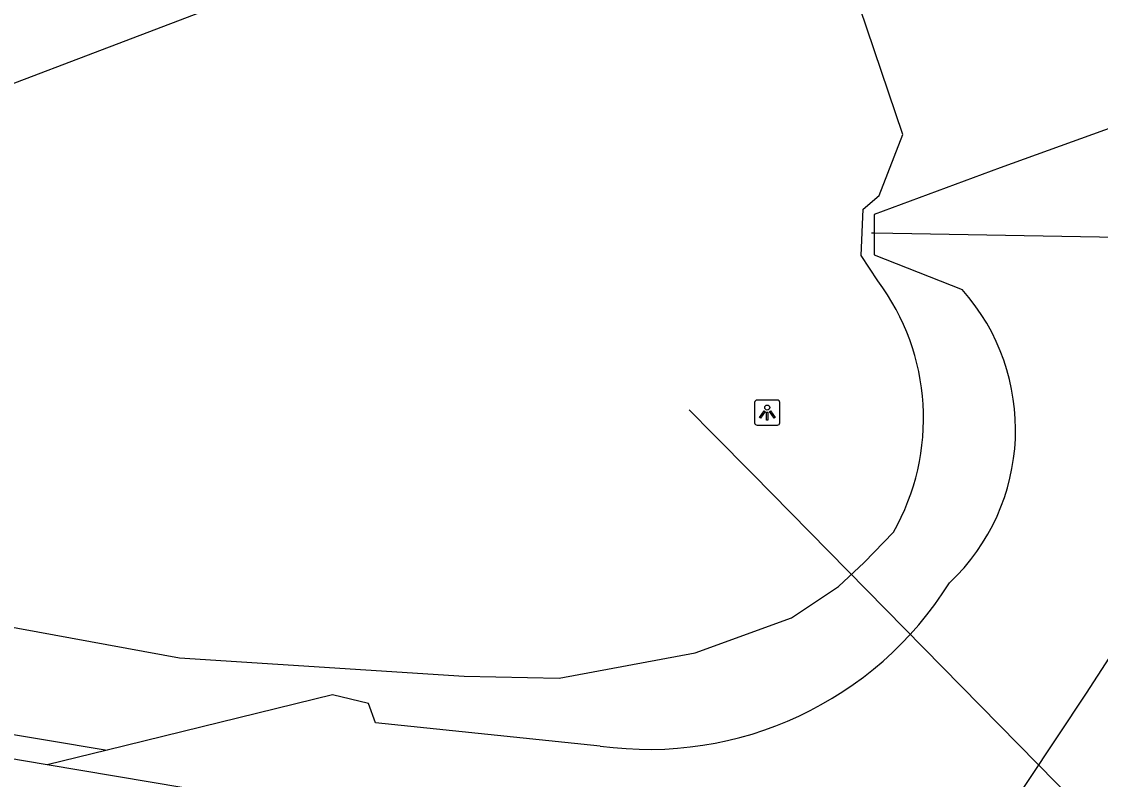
# Model space of a CAD drawing. Extents: x 160457 to 162082, y 388340 to 389736.
# Drawn here: x 160990.14 to 161032.93, y 389516.25 to 389546.34 of the extents above; entities that cross this region are included whole.
import ezdxf

# ---------------------------------------------------------------- set-up
doc = ezdxf.new("R2010")
doc.units = 0
for name, color, linetype in [('IMGEO_Duiker', 7, 'Continuous'), ('IMGEO_Fietspad_gesloten', 7, 'Continuous'), ('IMGEO_Groenvoorziening', 7, 'Continuous'), ('IMGEO_Lichtpunt', 7, 'Continuous'), ('IMGEO_Meer_plas_ven_vijver', 7, 'Continuous'), ('IMGEO_Rijbaan_lokaal_gesloten', 7, 'Continuous')]:
    doc.layers.add(name, color=color, linetype=linetype)

msp = doc.modelspace()

# ---------------------------------------------------------------- linework, layer by layer
at = {"layer": 'IMGEO_Duiker'}
for points in [[(161064.011, 389537.227), (161052.993, 389537.423), (161023.956, 389537.94), (161023.849, 389537.942)], [(161048.858, 389498.121), (161047.433, 389499.572), (161045.027, 389502.02), (161040.451, 389506.678), (161034.188, 389513.053), (161019.142, 389528.369), (161017.592, 389529.946), (161016.625, 389530.931)]]:
    msp.add_lwpolyline(points, dxfattribs=at)
at = {"layer": 'IMGEO_Fietspad_gesloten'}
for points in [[(160991.152, 389516.838), (160955, 389522.958), (160909.887, 389530.575), (160904.943, 389531.45), (160893.054, 389533.225), (160880.309, 389535.029), (160865.84, 389536.922), (160848.003, 389539.077), (160839.391, 389540.031), (160830.765, 389540.854), (160822.128, 389541.546), (160813.481, 389542.106), (160804.827, 389542.535), (160785.135, 389543.605), (160766.852, 389544.572)], [(161026.512, 389510.858), (161021.009, 389511.783), (161007.248, 389514.113), (161000.658, 389515.229), (160991.152, 389516.838)]]:
    msp.add_lwpolyline(points, dxfattribs=at)
at = {"layer": 'IMGEO_Groenvoorziening'}
for points in [[(161062.132, 389558.728), (161051.988, 389556.805), (161045.855, 389555.325), (161042.523, 389554.044), (161042.449, 389547.986), (161040.545, 389545.335), (161034.993, 389542.72), (161028.955, 389540.526), (161023.955, 389538.675), (161023.956, 389537.94), (161023.957, 389537.085), (161027.443, 389535.703)], [(160917.079, 389546.416), (160913.188, 389543.258), (160911.955, 389539.68), (160913.438, 389536.403), (160916.962, 389531.899), (160920.275, 389530.058), (160923.357, 389528.974), (160983.741, 389519.055), (160993.53, 389517.42)], [(161013.095, 389517.58), (161004.178, 389518.501), (161003.901, 389519.267), (161002.467, 389519.607), (160993.53, 389517.42)], [(160993.53, 389517.42), (160991.152, 389516.838)]]:
    msp.add_lwpolyline(points, dxfattribs=at)
for centre, radius, start, end in [((161021.206, 389530.136), 8.36, 313.312, 41.7533), ((161015.024, 389531.498), 14.051, 262.108, 328.0041)]:
    msp.add_arc(centre, radius, start, end, dxfattribs=at)
at = {"layer": 'IMGEO_Lichtpunt'}
for p, q in [((161019.218, 389531.219), (161019.218, 389530.412)), ((161019.218, 389531.219), (161019.218, 389530.412)), ((161020.12, 389531.314), (161019.312, 389531.314)), ((161020.12, 389531.314), (161019.312, 389531.314)), ((161020.214, 389530.412), (161020.214, 389531.219)), ((161020.214, 389530.412), (161020.214, 389531.219)), ((161019.312, 389530.318), (161020.12, 389530.318)), ((161019.312, 389530.318), (161020.12, 389530.318))]:
    msp.add_line(p, q, dxfattribs=at)
for points in [[(161019.592, 389530.883), (161019.631, 389530.855), (161019.443, 389530.593), (161019.405, 389530.62), (161019.592, 389530.883)], [(161019.694, 389530.835), (161019.741, 389530.835), (161019.741, 389530.513), (161019.694, 389530.513), (161019.694, 389530.835)], [(161019.804, 389530.855), (161019.842, 389530.882), (161020.029, 389530.62), (161019.99, 389530.592), (161019.804, 389530.855)]]:
    msp.add_lwpolyline(points, dxfattribs=at)
msp.add_circle((161019.717, 389531.017), 0.0994, dxfattribs=at)
for centre, start, end in [((161019.312, 389531.219), 90, 180), ((161019.312, 389531.219), 90, 180), ((161020.12, 389531.219), 0, 90), ((161020.12, 389531.219), 0, 90), ((161019.312, 389530.412), 180, 270), ((161019.312, 389530.412), 180, 270), ((161020.12, 389530.412), 270, 0), ((161020.12, 389530.412), 270, 360)]:
    msp.add_arc(centre, 0.0946, start, end, dxfattribs=at)
at = {"layer": 'IMGEO_Meer_plas_ven_vijver'}
for points in [[(161023.449, 389537.05), (161023.52, 389538.897), (161024.152, 389539.438), (161025.1, 389541.856), (161022.827, 389548.593), (161020.913, 389549.3), (161007.543, 389548.87), (160997.262, 389546.708), (160985.371, 389542.191), (160978.417, 389540.832), (160968.133, 389540.817), (160949.188, 389538.207), (160930.19, 389535.504), (160941.738, 389530.652), (160951.82, 389528.586), (160982.918, 389523.556), (160996.406, 389521.081), (161007.701, 389520.356), (161011.458, 389520.275), (161016.854, 389521.28), (161020.674, 389522.674), (161022.548, 389523.912), (161023.557, 389524.861), (161024.722, 389526.068)], [(161024.103, 389536.046), (161023.449, 389537.05)]]:
    msp.add_lwpolyline(points, dxfattribs=at)
msp.add_arc((161016.777, 389530.583), 9.139, 330.3901, 36.7097, dxfattribs=at)
at = {"layer": 'IMGEO_Rijbaan_lokaal_gesloten'}
msp.add_lwpolyline([(161037.182, 389527.121), (161032.367, 389519.68), (161026.512, 389510.858)], dxfattribs=at)

doc.saveas('drawing.dxf')
